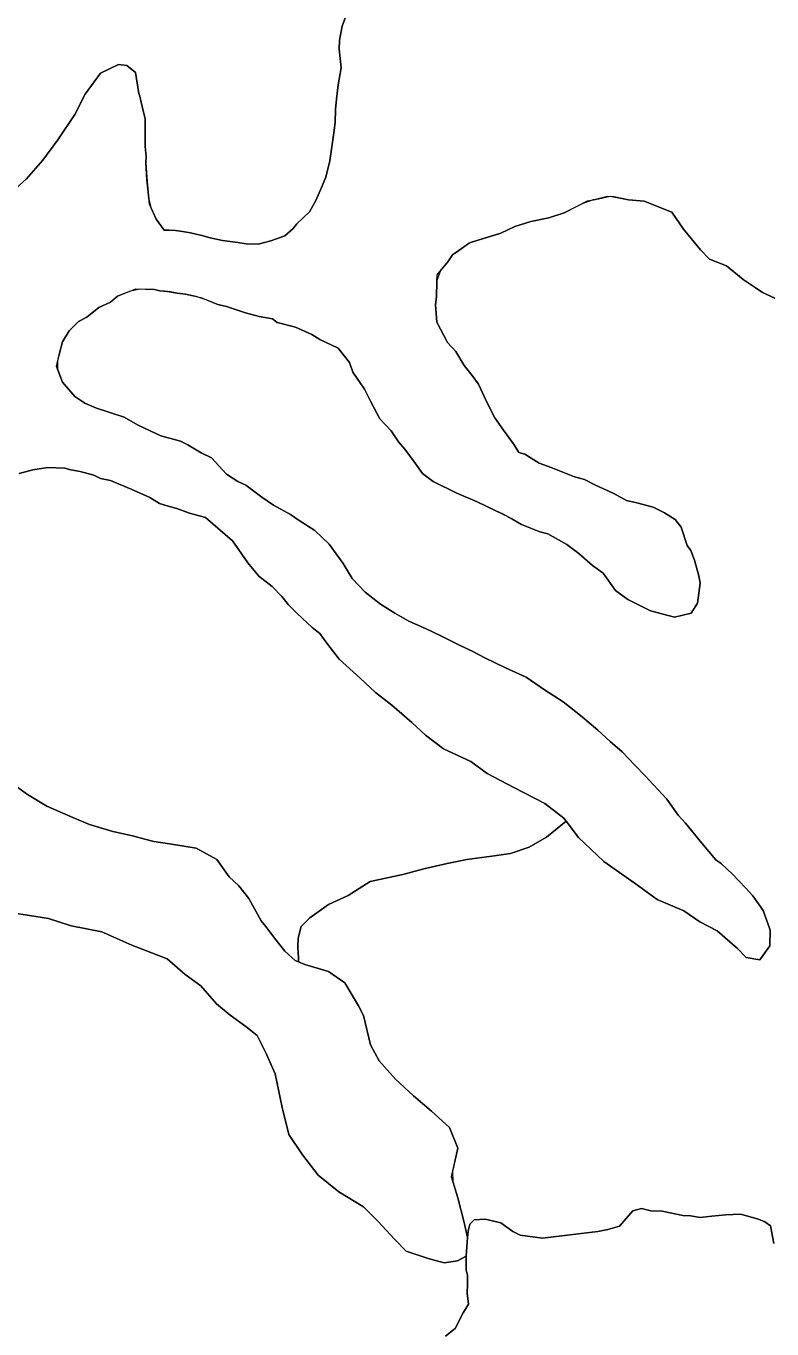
# Model space of a CAD drawing. Extents: x 553962 to 842807, y 8883888 to 9032388.
# Drawn here: x 677671 to 679662, y 8955492 to 8958969 of the extents above; entities that cross this region are included whole.
import ezdxf

# ---------------------------------------------------------------- set-up
doc = ezdxf.new("R2010")
doc.units = 0
doc.header["$LTSCALE"] = 160
for name, color, linetype, lineweight in [('21', 7, 'Continuous', 25), ('27', 7, 'Continuous', 90), ('4', 7, 'Continuous', 13)]:
    doc.layers.add(name, color=color, linetype=linetype, lineweight=lineweight)

msp = doc.modelspace()

# ---------------------------------------------------------------- linework, layer by layer
at = {"layer": '21'}
msp.add_spline([(665209.5, 8949437.1), (665261.8, 8949907.3), (665888.8, 8950560.5), (666750.9, 8951187.5), (667665.3, 8951814.5), (668344.5, 8952363.1), (668788.7, 8952911.7), (669180.6, 8953564.9), (669154.4, 8954270.2), (669755.3, 8954662.1), (670486.8, 8955027.9), (671218.3, 8955785.5), (671166.1, 8956360.3), (671531.8, 8956726), (671479.6, 8956987.3), (670957.1, 8957405.3), (670695.8, 8957849.4), (671139.9, 8958502.5), (671845.3, 8959207.9), (672394, 8958789.9), (673047.1, 8959234), (673465.1, 8959834.9), (673177.7, 8960461.9), (673987.6, 8960749.3), (675163.2, 8960879.9), (676103.7, 8960906.1), (677253.2, 8961428.6), (677697.4, 8961559.2), (678115.4, 8962133.9), (678611.8, 8962369.1), (678820.8, 8962919.9), (679291, 8963704.1), (679918, 8964226.8), (679944.1, 8964697.3), (679709, 8965272.3), (679291, 8966004.2), (678115.4, 8966945.2)], degree=3, dxfattribs=at)
at = {"layer": '27'}
for points in [[(637260.6, 8972975.8), (641524.5, 8971056.2), (652526.1, 8965412.7), (653164.3, 8965062.8), (670790.5, 8953770.1), (686194, 8943929.9), (696283.3, 8937647.1)], [(694874, 8947402.7), (694491.4, 8947729), (693981.6, 8948105.1), (692654.2, 8949437.3), (691811.8, 8950292), (691552.9, 8951277.6), (691093.4, 8951755.3), (689976, 8951721.8), (689441.2, 8951996.3), (689158.9, 8952576.6), (688699.5, 8953029), (687605.5, 8953400.8), (685873.4, 8954400.8), (684752.3, 8955101.5), (681638, 8958243.7), (680641.1, 8959527.7), (679425.4, 8960995.9)]]:
    msp.add_spline(points, degree=3, dxfattribs=at)
at = {"layer": '4'}
for points in [[(677962.5, 8958844.8), (677971.8, 8958788.6), (677974.1, 8958782.1), (677982.9, 8958746.2), (677988.4, 8958721.9), (677988.3, 8958647.1), (677991.2, 8958620.3), (677990.7, 8958605.1), (677993, 8958564.5), (677994.9, 8958544.1), (677998.6, 8958507.2), (678004.2, 8958484.2), (678018.3, 8958453.2), (678039.3, 8958424.3), (678051.5, 8958424.1), (678069.3, 8958423.5), (678088.2, 8958420.3), (678109.6, 8958417), (678139.8, 8958409.6), (678162.5, 8958403.7), (678195.2, 8958396.2), (678235.6, 8958391), (678258.3, 8958387.7), (678290, 8958386.6), (678324.5, 8958395.5), (678361.8, 8958409.4), (678384.1, 8958428.9), (678393.4, 8958441.3), (678427.5, 8958473.1), (678443.8, 8958502.9), (678459, 8958537.9), (678471.3, 8958565.4), (678481.8, 8958609.4), (678492, 8958683.9), (678495.5, 8958711.7), (678496.7, 8958745.9), (678499, 8958773.7), (678504.1, 8958811.6), (678512.1, 8958857), (678506.2, 8958906.7), (678507, 8958930.8), (678514.7, 8958968.6), (678526, 8958999.9)], [(678526, 8958999.9), (678514.7, 8958968.6), (678507, 8958930.8), (678506.2, 8958906.7), (678512.1, 8958857), (678504.1, 8958811.6), (678499, 8958773.7), (678496.7, 8958745.9), (678495.5, 8958711.7), (678492, 8958683.9), (678481.8, 8958609.4), (678471.3, 8958565.4), (678459, 8958537.9), (678443.8, 8958502.9), (678427.5, 8958473.1), (678393.4, 8958441.3), (678384.1, 8958428.9), (678361.8, 8958409.4), (678324.5, 8958395.5), (678290, 8958386.6), (678258.3, 8958387.7), (678235.6, 8958391), (678195.2, 8958396.2), (678162.5, 8958403.7), (678139.8, 8958409.6), (678109.6, 8958417), (678088.2, 8958420.3), (678069.3, 8958423.5), (678051.5, 8958424.1), (678039.3, 8958424.3), (678018.3, 8958453.2), (678000.1, 8958493.1), (677993.4, 8958558.5), (677990.7, 8958605.1), (677991.2, 8958620.3), (677988.3, 8958647.1), (677988.4, 8958721.9), (677982.9, 8958746.2), (677974.1, 8958782.1), (677971.8, 8958788.6)], [(677971.8, 8958788.6), (677962.5, 8958844.8), (677939.5, 8958863.7), (677917.9, 8958866), (677869.9, 8958842.8), (677828.5, 8958786.6), (677801, 8958733.1), (677756, 8958665.5), (677715.8, 8958610.6), (677671.8, 8958560.7), (677615.2, 8958509.5)], [(677615.2, 8958509.5), (677671.8, 8958560.7), (677715.8, 8958610.6), (677756, 8958665.5), (677801, 8958733.1), (677828.5, 8958786.6), (677869.9, 8958842.8), (677917.9, 8958866), (677939.5, 8958863.7), (677962.5, 8958844.8)], [(678985.9, 8957830.5), (678974, 8957851.2), (678944.9, 8957890.3), (678921.9, 8957922.8), (678899.4, 8957966.8), (678878.2, 8958013.2), (678861.2, 8958036.6), (678840.6, 8958062.7), (678817.8, 8958100.3), (678795.8, 8958123.9), (678767.3, 8958178.2), (678763.8, 8958225.2), (678765.9, 8958246.7), (678767.3, 8958287.3), (678767.9, 8958305.2), (678797, 8958339.5), (678809.1, 8958358.1), (678826, 8958370.2), (678854.2, 8958390.2), (678938, 8958415.8), (678975.4, 8958433.5), (679017.8, 8958447.2), (679066.3, 8958456.9), (679107.4, 8958470.7), (679169.7, 8958502.3), (679191.1, 8958505.8), (679229.8, 8958515.2), (679278.6, 8958505.2), (679320.3, 8958501.2), (679394.2, 8958472), (679425.5, 8958426.5), (679470.6, 8958371.6), (679495, 8958346.7), (679540.1, 8958328.6), (679584.5, 8958292.8), (679616.7, 8958271.3), (679636.5, 8958258), (679669, 8958242.9)], [(679669, 8958242.9), (679636.5, 8958258), (679616.7, 8958271.3), (679584.5, 8958292.8), (679540.1, 8958328.6), (679495, 8958346.7), (679470.6, 8958371.6), (679425.5, 8958426.5), (679394.2, 8958472), (679320.3, 8958501.2), (679278.6, 8958505.2), (679240.8, 8958512.9), (679223.1, 8958513.6), (679191.1, 8958505.8), (679184.7, 8958504.8), (679156.5, 8958495.6), (679107.4, 8958470.7), (679066.3, 8958456.9), (679017.8, 8958447.2), (678975.4, 8958433.5), (678938, 8958415.8), (678859.8, 8958391.9), (678853.3, 8958389.6), (678826, 8958370.2), (678809.1, 8958358.1), (678797, 8958339.5), (678777.2, 8958316.1), (678767.4, 8958289.8), (678767.3, 8958287.3), (678765.9, 8958246.7), (678763.8, 8958225.2), (678767.3, 8958178.2), (678795.8, 8958123.9), (678817.8, 8958100.3), (678840.6, 8958062.7), (678861.2, 8958036.6), (678878.2, 8958013.2), (678899.4, 8957966.8), (678921.9, 8957922.8), (678944.9, 8957890.3), (678974, 8957851.2), (678985.9, 8957830.5), (679002.2, 8957826.1), (679040.7, 8957801.9), (679072, 8957790.7), (679134.6, 8957765.6), (679161, 8957758.4), (679190.9, 8957743.3), (679239.6, 8957721.3), (679273.2, 8957702.4), (679300.9, 8957696.3), (679344.9, 8957684.7), (679374.8, 8957669.6), (679403.3, 8957652.1), (679419.1, 8957631.3), (679435.2, 8957582.5), (679444.8, 8957569.5), (679455.4, 8957543.8), (679466.6, 8957501.5), (679469.7, 8957482.3), (679463.4, 8957428.8), (679445.7, 8957401.7), (679401.9, 8957391.3), (679337.3, 8957408), (679276.8, 8957438.2), (679244.5, 8957462.1), (679211.1, 8957509), (679183, 8957528.8), (679146.5, 8957561.1), (679114.3, 8957584.9), (679063.3, 8957613.4), (679041.9, 8957619.2), (679024.4, 8957626.2)], [(678692.2, 8957380.3), (678654.9, 8957401.9), (678616.5, 8957426.1), (678575.7, 8957458), (678541.5, 8957494.7), (678517.5, 8957534.9), (678480, 8957585.7), (678442, 8957622.6), (678399.8, 8957649.4), (678376.2, 8957665.5), (678331.4, 8957689.9), (678300.5, 8957711.3), (678257.2, 8957743.2), (678236, 8957752.9), (678206.2, 8957772.9), (678165.9, 8957816.2), (678138.4, 8957829.9), (678102.4, 8957851.5), (678083, 8957861.2), (678030.9, 8957875.5), (677987.3, 8957896.1), (677968.5, 8957904.4), (677932.5, 8957924.7), (677858.5, 8957948.8), (677827.2, 8957962.6), (677801.2, 8957980), (677768.3, 8958018), (677752, 8958060), (677759.6, 8958095.7), (677768.3, 8958125.8), (677785.8, 8958155.7), (677810.8, 8958180.1), (677832.8, 8958192.1), (677865.4, 8958217.6), (677896.3, 8958231.7), (677914.6, 8958247.5), (677963.7, 8958267.3), (678013.9, 8958265.8), (678028.2, 8958262.5), (678048, 8958260.6), (678074.3, 8958256.3), (678096.3, 8958253.3), (678137, 8958244.7), (678182.8, 8958225.4), (678205.5, 8958220.8), (678256.9, 8958203.8), (678293.3, 8958193.6), (678328.6, 8958187.3), (678341, 8958178), (678390, 8958164.8), (678433.7, 8958145.5), (678454.8, 8958132.1), (678503.5, 8958108.8), (678533.9, 8958071), (678543.1, 8958045.3), (678574.5, 8957999.8), (678589.8, 8957967.5), (678614.8, 8957920.9), (678645.4, 8957888.2), (678664.7, 8957859.6), (678681.8, 8957839.9), (678709.6, 8957802.2), (678729, 8957774.8), (678757.4, 8957753.5), (678821, 8957722.1), (678874.7, 8957698.7), (678924.6, 8957675.3), (678956.7, 8957660.3), (678993.1, 8957638.7), (679024.4, 8957626.2), (679041.9, 8957619.2), (679063.3, 8957613.4), (679114.3, 8957584.9), (679146.5, 8957561.1), (679183, 8957528.8), (679211.1, 8957509), (679244.5, 8957462.1), (679276.8, 8957438.2), (679337.3, 8957408), (679401.9, 8957391.3), (679445.7, 8957401.7), (679463.4, 8957428.8), (679469.7, 8957482.3), (679466.6, 8957501.5), (679455.4, 8957543.8), (679444.8, 8957569.5), (679435.2, 8957582.5), (679419.1, 8957631.3), (679403.3, 8957652.1), (679374.8, 8957669.6), (679344.9, 8957684.7), (679300.9, 8957696.3), (679273.2, 8957702.4), (679239.6, 8957721.3), (679190.9, 8957743.3), (679161, 8957758.4), (679134.6, 8957765.6), (679072, 8957790.7), (679040.7, 8957801.9), (679002.2, 8957826.1), (678985.9, 8957830.5)], [(679024.4, 8957626.2), (678993.1, 8957638.7), (678965.8, 8957654.9), (678942.1, 8957667.1), (678924.6, 8957675.3), (678874.7, 8957698.7), (678821, 8957722.1), (678757.4, 8957753.5), (678729, 8957774.8), (678709.6, 8957802.2), (678681.8, 8957839.9), (678664.7, 8957859.6), (678645.4, 8957888.2), (678614.8, 8957920.9), (678589.8, 8957967.5), (678574.5, 8957999.8), (678543.1, 8958045.3), (678533.9, 8958071), (678503.5, 8958108.8), (678454.8, 8958132.1), (678433.7, 8958145.5), (678390, 8958164.8), (678341, 8958178), (678328.6, 8958187.3), (678293.3, 8958193.6), (678256.9, 8958203.8), (678205.5, 8958220.8), (678182.8, 8958225.4), (678151.9, 8958238.5), (678124.6, 8958247.4), (678096.3, 8958253.3), (678074.3, 8958256.3), (678056.2, 8958259.2), (678040.4, 8958261.3), (678028.2, 8958262.5), (678013.9, 8958265.8), (677975, 8958267), (677949.4, 8958261.5), (677914.6, 8958247.5), (677896.3, 8958231.7), (677865.4, 8958217.6), (677832.8, 8958192.1), (677810.8, 8958180.1), (677785.8, 8958155.7), (677768.3, 8958125.8), (677759.6, 8958095.7), (677755, 8958074.3), (677754.3, 8958054), (677768.3, 8958018), (677801.2, 8957980), (677827.2, 8957962.6), (677858.5, 8957948.8), (677932.5, 8957924.7), (677968.5, 8957904.4), (677987.3, 8957896.1), (678030.9, 8957875.5), (678083, 8957861.2), (678102.4, 8957851.5), (678138.4, 8957829.9), (678165.9, 8957816.2), (678206.2, 8957772.9), (678236, 8957752.9), (678257.2, 8957743.2), (678300.5, 8957711.3), (678331.4, 8957689.9), (678376.2, 8957665.5), (678399.8, 8957649.4), (678442, 8957622.6), (678480, 8957585.7), (678517.5, 8957534.9), (678541.5, 8957494.7), (678575.7, 8957458), (678616.5, 8957426.1), (678654.9, 8957401.9), (678692.2, 8957380.3), (678737.2, 8957361), (678779.6, 8957340.5), (678829.5, 8957315.9), (678863.2, 8957299.5), (678895.6, 8957283.1), (678950.5, 8957255.8), (679005.4, 8957231), (679055, 8957197.6), (679104.6, 8957165.4), (679155.2, 8957125.5), (679167.5, 8957114.9), (679197.1, 8957089.8), (679230.2, 8957059.4), (679262.3, 8957031.7), (679295.3, 8956996.3), (679323.4, 8956967.4), (679380.9, 8956905.7), (679411.1, 8956862.8), (679430.6, 8956841.8), (679474.4, 8956788.2), (679512.2, 8956743.8), (679527, 8956733.1), (679556.5, 8956705.4), (679590.7, 8956668.7), (679610.3, 8956647.7), (679638.1, 8956608.7)], [(677630.4, 8956949.6), (677675, 8956917.6), (677725.9, 8956886.6), (677795.9, 8956856.2), (677839.7, 8956838.2), (677902.4, 8956819.5), (677955.3, 8956807.5), (677988, 8956798.7), (678011.9, 8956792.8), (678054, 8956786.6), (678124.9, 8956774.8), (678179.6, 8956744.2), (678212.8, 8956698.2), (678238.6, 8956674.4), (678265.3, 8956640.5), (678298.7, 8956581), (678310.9, 8956565.3), (678335.1, 8956534), (678361.8, 8956500.1), (678388.9, 8956475.1), (678397.6, 8956471.3), (678398, 8956482.3), (678396.5, 8956510.3), (678397.3, 8956534.4), (678404.8, 8956565.8), (678428.4, 8956589.1), (678477.8, 8956624.2), (678530.7, 8956648.9), (678589.1, 8956686.2), (678676.1, 8956704.7), (678732.4, 8956719.2), (678795.1, 8956733.5), (678847.5, 8956744.3), (678913.7, 8956753.4), (678963.5, 8956760.6), (679013.6, 8956777.8), (679060.1, 8956804.1), (679112.1, 8956846.9), (679106.3, 8956854.5), (679055.7, 8956893.7), (678972.7, 8956937), (678901.2, 8956974), (678857.8, 8957005.9), (678785.1, 8957040.3), (678736.6, 8957076), (678700.9, 8957110.4), (678647.2, 8957156.3), (678603.4, 8957190.2), (678562.6, 8957228.4), (678506.4, 8957279.4), (678473.2, 8957321.5), (678455.1, 8957348.1), (678434.1, 8957364), (678394.8, 8957400.9), (678371.6, 8957424.6), (678353.3, 8957446.8), (678327.6, 8957473.1), (678291.8, 8957501), (678262.6, 8957536.3), (678238.4, 8957571.4), (678221.5, 8957594.8), (678150.1, 8957656.9), (678107.4, 8957668.6), (678073.6, 8957681.2), (678049.7, 8957687.1), (678027.1, 8957694.2), (678001, 8957710.4), (677951.1, 8957732.5), (677923.6, 8957744.8), (677896.1, 8957756), (677869.5, 8957761.6), (677851.4, 8957770.6), (677815.2, 8957779.7), (677790.3, 8957784.2), (677774.5, 8957788.7), (677729.2, 8957791), (677688.4, 8957784.2), (677652.2, 8957775.1)], [(677652.2, 8957775.1), (677688.4, 8957784.2), (677729.2, 8957791), (677774.5, 8957788.7), (677790.3, 8957784.2), (677815.2, 8957779.7), (677851.4, 8957770.6), (677869.5, 8957761.6), (677896.1, 8957756), (677923.6, 8957744.8), (677951.1, 8957732.5), (678001, 8957710.4), (678027.1, 8957694.2), (678049.7, 8957687.1), (678073.6, 8957681.2), (678107.4, 8957668.6), (678150.1, 8957656.9), (678221.5, 8957594.8), (678238.4, 8957571.4), (678262.6, 8957536.3), (678291.8, 8957501), (678327.6, 8957473.1), (678353.3, 8957446.8), (678371.6, 8957424.6), (678394.8, 8957400.9), (678434.1, 8957364), (678455.1, 8957348.1), (678473.2, 8957321.5), (678506.4, 8957279.4), (678562.6, 8957228.4), (678603.4, 8957190.2), (678647.2, 8957156.3), (678700.9, 8957110.4), (678736.6, 8957076), (678785.1, 8957040.3), (678857.8, 8957005.9), (678901.2, 8956974), (678972.7, 8956937), (679055.7, 8956893.7), (679106.3, 8956854.5), (679112.1, 8956846.9), (679145.1, 8956803.6), (679212.6, 8956739.1), (679296.8, 8956680.3), (679355, 8956637.7), (679426.2, 8956607.3), (679469.6, 8956577.8), (679515.7, 8956554.6), (679569.8, 8956507.1), (679593.1, 8956483.4), (679629.7, 8956477), (679656.3, 8956514.2), (679656.6, 8956556), (679654.3, 8956563.7), (679638.1, 8956608.7), (679610.3, 8956647.7), (679590.7, 8956668.7), (679556.5, 8956705.4), (679527, 8956733.1), (679512.2, 8956743.8), (679474.4, 8956788.2), (679430.6, 8956841.8), (679411.1, 8956862.8), (679380.9, 8956905.7), (679323.4, 8956967.4), (679295.3, 8956996.3), (679262.3, 8957031.7), (679230.2, 8957059.4), (679197.1, 8957089.8), (679167.5, 8957114.9), (679155.2, 8957125.5), (679104.6, 8957165.4), (679055, 8957197.6), (679005.4, 8957231), (678950.5, 8957255.8), (678895.6, 8957283.1), (678863.2, 8957299.5), (678829.5, 8957315.9), (678779.6, 8957340.5), (678737.2, 8957361), (678692.2, 8957380.3)], [(678415.1, 8956464), (678397.6, 8956471.3), (678388.9, 8956475.1), (678361.8, 8956500.1), (678335.1, 8956534), (678310.9, 8956565.3), (678298.7, 8956581), (678265.3, 8956640.5), (678238.6, 8956674.4), (678212.8, 8956698.2), (678179.6, 8956744.2), (678124.9, 8956774.8), (678054, 8956786.6), (678011.9, 8956792.8), (677988, 8956798.7), (677955.3, 8956807.5), (677902.4, 8956819.5), (677839.7, 8956838.2), (677795.9, 8956856.2), (677725.9, 8956886.6), (677675, 8956917.6), (677630.4, 8956949.6)], [(679638.1, 8956608.7), (679654.3, 8956563.7), (679656.6, 8956556), (679656.3, 8956514.2), (679629.7, 8956477), (679593.1, 8956483.4), (679569.8, 8956507.1), (679515.7, 8956554.6), (679469.6, 8956577.8), (679426.2, 8956607.3), (679355, 8956637.7), (679296.8, 8956680.3), (679212.6, 8956739.1), (679145.1, 8956803.6), (679112.1, 8956846.9), (679060.1, 8956804.1), (679013.6, 8956777.8), (678963.5, 8956760.6), (678913.7, 8956753.4), (678847.5, 8956744.3), (678795.1, 8956733.5), (678732.4, 8956719.2), (678676.1, 8956704.7), (678589.1, 8956686.2), (678530.7, 8956648.9), (678477.8, 8956624.2), (678428.4, 8956589.1), (678404.8, 8956565.8), (678397.3, 8956534.4), (678396.5, 8956510.3), (678398, 8956482.3), (678397.6, 8956471.3), (678415.1, 8956464), (678477.9, 8956445.3), (678521.3, 8956415.8), (678558.4, 8956353.6), (678571.5, 8956327.8), (678590.3, 8956249.8), (678612.9, 8956207.1), (678656.8, 8956158.6), (678704.7, 8956113.8), (678752.8, 8956072.8), (678800.7, 8956029.2), (678822.9, 8955973.9), (678809.3, 8955912.2), (678809.6, 8955885.5), (678823.3, 8955841.9), (678840, 8955775.4), (678848.7, 8955735.7), (678851, 8955752.9), (678855.6, 8955771.4), (678866.9, 8955783.3), (678896.1, 8955784.8), (678937.6, 8955774.5), (678969.8, 8955751.8), (678989.8, 8955742.2), (679049.1, 8955733.8), (679196.9, 8955751.4), (679223.7, 8955756.8), (679254.5, 8955765.8), (679290.2, 8955806.5), (679313.2, 8955813.3), (679338.4, 8955807.3), (679368.8, 8955806.2), (679424.2, 8955794.1), (679444.5, 8955793.4), (679469.7, 8955788.7), (679501.5, 8955792.7), (679538.5, 8955796.5), (679577.8, 8955797.6), (679625.6, 8955784.5), (679643.1, 8955777.6), (679658, 8955766.9), (679666.8, 8955720)], [(678822.4, 8955673.2), (678786.7, 8955668.1), (678744, 8955679.8), (678685.1, 8955699.6), (678654.5, 8955731.2), (678610.5, 8955778.4), (678571.2, 8955817.9), (678505.4, 8955857.9), (678450.4, 8955902.1), (678408.2, 8955956.3), (678372.1, 8956010.4), (678354.1, 8956082.6), (678336, 8956172.8), (678311.9, 8956226.9), (678287.9, 8956275), (678257.8, 8956299.1), (678215.6, 8956329.1), (678179.5, 8956359.2), (678137.4, 8956407.3), (678095.2, 8956437.4), (678047.5, 8956479.2), (677953, 8956516.2), (677872.7, 8956551.6), (677790.8, 8956567.1), (677730.6, 8956587), (677634.7, 8956601.8)], [(677634.7, 8956601.8), (677730.6, 8956587), (677790.8, 8956567.1), (677872.7, 8956551.6), (677953, 8956516.2), (678047.5, 8956479.2), (678095.2, 8956437.4), (678137.4, 8956407.3), (678179.5, 8956359.2), (678215.6, 8956329.1), (678257.8, 8956299.1), (678287.9, 8956275), (678311.9, 8956226.9), (678336, 8956172.8), (678354.1, 8956082.6), (678372.1, 8956010.4), (678408.2, 8955956.3), (678450.4, 8955902.1), (678505.4, 8955857.9), (678571.2, 8955817.9), (678610.5, 8955778.4), (678654.5, 8955731.2), (678685.1, 8955699.6), (678744, 8955679.8), (678786.7, 8955668.1), (678822.4, 8955673.2), (678845.3, 8955685.5), (678848.7, 8955735.7), (678840, 8955775.4), (678823.3, 8955841.9), (678806, 8955897.2), (678822.9, 8955973.9), (678800.7, 8956029.2), (678752.8, 8956072.8), (678704.7, 8956113.8), (678656.8, 8956158.6), (678612.9, 8956207.1), (678590.3, 8956249.8), (678571.5, 8956327.8), (678558.4, 8956353.6), (678521.3, 8956415.8), (678477.9, 8956445.3), (678415.1, 8956464)], [(679666.8, 8955720), (679658, 8955766.9), (679643.1, 8955777.6), (679625.6, 8955784.5), (679577.8, 8955797.6), (679538.5, 8955796.5), (679501.5, 8955792.7), (679469.7, 8955788.7), (679444.5, 8955793.4), (679424.2, 8955794.1), (679368.8, 8955806.2), (679338.4, 8955807.3), (679313.2, 8955813.3), (679290.2, 8955806.5), (679254.5, 8955765.8), (679223.7, 8955756.8), (679196.9, 8955751.4), (679049.1, 8955733.8), (678989.8, 8955742.2), (678969.8, 8955751.8), (678937.6, 8955774.5), (678896.1, 8955784.8), (678866.9, 8955783.3), (678855.6, 8955771.4), (678851, 8955752.9), (678848.7, 8955735.7), (678845.3, 8955685.5), (678845.7, 8955649.6), (678849, 8955634.2), (678849.4, 8955611.4), (678848.6, 8955587.3), (678851.4, 8955558), (678837.8, 8955534.4), (678816.1, 8955493.3), (678790, 8955472.7)], [(678790, 8955472.7), (678816.1, 8955493.3), (678837.8, 8955534.4), (678851.4, 8955558), (678848.6, 8955587.3), (678849.4, 8955611.4), (678849, 8955634.2), (678845.7, 8955649.6), (678845.3, 8955685.5), (678822.4, 8955673.2)]]:
    msp.add_lwpolyline(points, dxfattribs=at)

doc.saveas('drawing.dxf')
